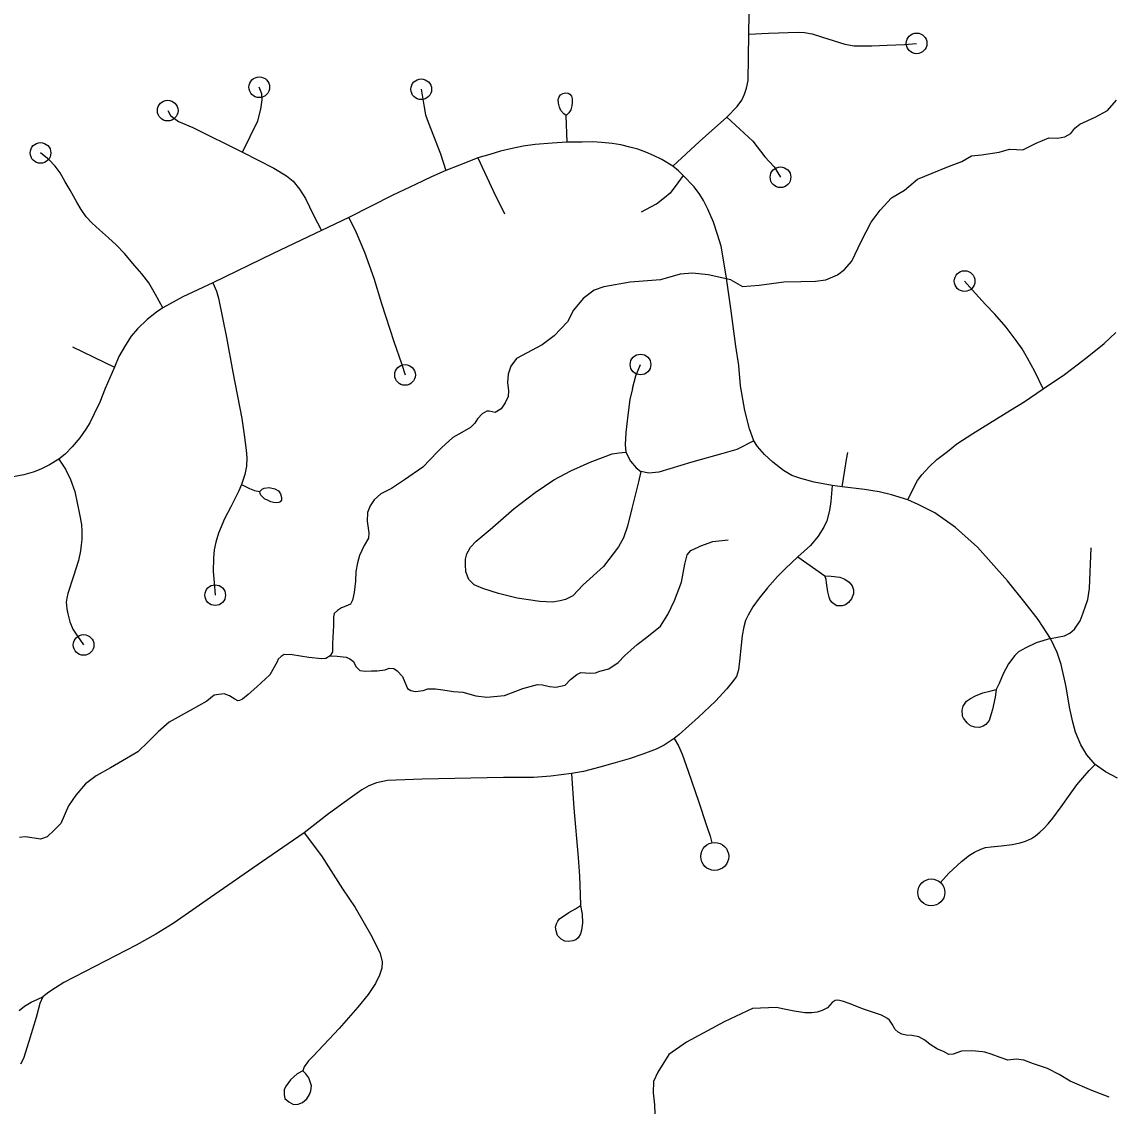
# Model space of a CAD drawing. Extents: x 653372 to 905732, y 627442 to 787275.
# Drawn here: x 656794 to 659430, y 781895 to 784519 of the extents above; entities that cross this region are included whole.
import ezdxf

# ---------------------------------------------------------------- set-up
doc = ezdxf.new("R2010")
doc.units = 0
for name, color, linetype in [('33', 7, 'Continuous'), ('34', 7, 'Continuous'), ('35', 7, 'Continuous')]:
    doc.layers.add(name, color=color, linetype=linetype)

msp = doc.modelspace()

# ---------------------------------------------------------------- linework, layer by layer
at = {"layer": '33'}
for points in [[(658369, 784170.2), (658433.5, 784229.3), (658499.8, 784288.8), (658524.7, 784314.5), (658535.9, 784329.9), (658543, 784344.6), (658547.5, 784358.5), (658551.4, 784377.5), (658553, 784489), (658554.7, 784588.9)], [(658553, 784489), (658600.8, 784491.8), (658672.7, 784494.2), (658687.9, 784493.4), (658706.5, 784490.1), (658731.7, 784482.5), (658785.5, 784465.6), (658807.9, 784461.5), (658827.2, 784461), (658851, 784460.8), (658887.7, 784463.1), (658930.2, 784464.7), (658959.1, 784467.2)], [(657760.6, 784356), (657767, 784318), (657771.3, 784293.9), (657777.4, 784276.1), (657807.5, 784199.9), (657819.9, 784159.2)], [(658111.2, 784292.6), (658106, 784296.4), (658098.6, 784304.6), (658094.9, 784312.4), (658092.5, 784322.4), (658092.1, 784331.4), (658094, 784337.7), (658097.4, 784342.6), (658103.2, 784346), (658109.9, 784347.8), (658115.8, 784346.7), (658120.1, 784343.9), (658123.9, 784339.1), (658125.4, 784332.7), (658126.1, 784323.4), (658124.6, 784316.1), (658122.6, 784306.2), (658118.1, 784298.7), (658111.2, 784292.6)], [(657147.2, 784304.4), (657154.2, 784292.3), (657173.6, 784278), (657207.9, 784263.9), (657328.5, 784204.2), (657403.7, 784165.5), (657434.4, 784146.9), (657451, 784133.4), (657466.3, 784114.1), (657481, 784092.1), (657500.2, 784051.8), (657519, 784014.3)], [(658113.9, 784228), (658111.2, 784292.6)], [(659178.8, 783166.6), (659106.1, 783248.3), (659053.4, 783295.4), (659002.9, 783331.3), (658963.1, 783351.4), (658938, 783362.8), (658898, 783375.1), (658868.7, 783381.7), (658832.8, 783388), (658779.2, 783394.3), (658755.1, 783397), (658711.3, 783405.4), (658678.9, 783414.1), (658657.6, 783421.6), (658637.4, 783433.4), (658611.3, 783453.9), (658591.3, 783472.6), (658573.8, 783492), (658565.6, 783505.1), (658554.5, 783534.7), (658543.8, 783578.8), (658532.7, 783638.5), (658529, 783687.6), (658521.8, 783734.2), (658509.3, 783825.9), (658499.4, 783899.2), (658491.5, 783948.5), (658486.3, 783976.1), (658477.7, 784004.7), (658467.9, 784034.9), (658453.8, 784066.3), (658443.2, 784087.2), (658434.6, 784101.2), (658420.6, 784120.1), (658394.5, 784147.7), (658383.1, 784159.1), (658369, 784170.2), (658343.1, 784186), (658322.8, 784195.7), (658304.3, 784203.5), (658284.9, 784211), (658265.1, 784216.3), (658243.8, 784221.3), (658222.9, 784224.9), (658197.3, 784227.4), (658175, 784228.5), (658150.1, 784228.4), (658113.9, 784228), (658077.4, 784225.4), (658036.5, 784222.3), (658007.6, 784218), (657980.8, 784212.4), (657952.2, 784206.4), (657926.9, 784198.5), (657897.5, 784189.9), (657888.3, 784186.4), (657853.5, 784172.8), (657819.9, 784159.2), (657785.6, 784143.9), (657746.4, 784125.7), (657692, 784099.9), (657585.5, 784045.9)], [(657135.6, 783827.4), (657118.1, 783859.5), (657101.5, 783887.4), (657084.6, 783909.3), (657067.7, 783928.6), (657042.5, 783958.9), (657022.6, 783980), (657004.3, 783996.8), (656982.2, 784015.8), (656964.3, 784031.8), (656950, 784047.6), (656937.7, 784065.4), (656927.1, 784083.3), (656911.3, 784111.6), (656899.5, 784132.4), (656886.9, 784153.6), (656875.4, 784169.8), (656860.1, 784185.6), (656839.6, 784202)], [(657897.5, 784189.9), (657935.1, 784109), (657961.8, 784054.6)], [(658394.5, 784147.7), (658381.7, 784129.5), (658362.6, 784104.8), (658349, 784093.2), (658329.6, 784078.1), (658327.2, 784076.9), (658292.7, 784059)], [(657585.5, 784045.9), (657519, 784014.3), (657402.2, 783958.3), (657256.7, 783887.9), (657183.7, 783854.2), (657135.6, 783827.4), (657119.8, 783816.5), (657097.8, 783799), (657074, 783776.6), (657058.6, 783758.9), (657044.8, 783737), (657029.1, 783709.4), (657018.4, 783683.9), (656996.2, 783632.2), (656982.9, 783599.1), (656969.2, 783571.1), (656958.7, 783549.1), (656949.1, 783533.7), (656934.4, 783512.5), (656916, 783490.8), (656899.4, 783473.1), (656883.8, 783461.2), (656861.1, 783447), (656840.1, 783436.5), (656821.8, 783429.6), (656798.9, 783422.9), (656773.6, 783418.2)], [(657585.5, 784045.9), (657603.4, 784009.3), (657623.2, 783962.2), (657646, 783899.4), (657664.9, 783837.6), (657694.2, 783746), (657713.3, 783692.2), (657721.4, 783664.8)], [(657256.7, 783887.9), (657265, 783867.4), (657269.9, 783850.5), (657289.3, 783755.6), (657305, 783671.7), (657326.3, 783559.4), (657332.6, 783520.2), (657337.4, 783482.5), (657338.8, 783464.2), (657337.7, 783444.5), (657333.6, 783423.9), (657326, 783399.6), (657319.6, 783384.8), (657299.7, 783345.9), (657285, 783316.5), (657270.1, 783282.4), (657263.5, 783259.9), (657260, 783241.7), (657257.9, 783221.5), (657257, 783189.5), (657259.6, 783162.7), (657262.2, 783132)], [(659265.5, 783631.4), (659244.8, 783672.8), (659227.3, 783705.6), (659214.7, 783728.3), (659200.3, 783748.1), (659175.4, 783780.2), (659148.5, 783811.9), (659125.5, 783835), (659101.9, 783861.9), (659075.3, 783891.9)], [(658938, 783362.8), (658949.9, 783387.8), (658960.9, 783409.4), (658972.1, 783423.2), (658989.8, 783442.4), (659008, 783460.4), (659033.5, 783479.8), (659056.8, 783498.4), (659094.9, 783523.1), (659135.2, 783548.5), (659186.4, 783579.9), (659219.6, 783599.9), (659265.5, 783631.4), (659317, 783665.7), (659350.4, 783691.8), (659375.9, 783711.2), (659412.7, 783741.3), (659441, 783767.9)], [(658271.4, 783632.3), (658265.6, 783605.4), (658260.2, 783567.8), (658255.3, 783525.2), (658253.7, 783496), (658255.5, 783477.7), (658266.8, 783456.4), (658280.6, 783440.3), (658291.7, 783431.3)], [(658565.6, 783505.1), (658524.2, 783484.2), (658490.4, 783474.6), (658415.7, 783454), (658335.1, 783430), (658311.4, 783427.2), (658291.7, 783431.3)], [(658291.7, 783431.3), (658285.9, 783405.9), (658270.5, 783341.5), (658259.9, 783299.1), (658249.8, 783270.9), (658237.8, 783249.1), (658201.4, 783201), (658152.6, 783156.9), (658127.5, 783130.6), (658109.4, 783121.2), (658096.5, 783118.7), (658078.6, 783115), (658047.3, 783116.6), (657992.7, 783124.7), (657947.4, 783136), (657910, 783147.8), (657888.9, 783157), (657875.8, 783170.2), (657868.5, 783188.3), (657867.6, 783206.1), (657868, 783218.9), (657871.2, 783232.4), (657880.2, 783247.8), (657893.5, 783262.4), (657927.1, 783290.6), (657985.7, 783341.6), (658036, 783380.7), (658081.8, 783410.7), (658122.7, 783432.5), (658169.7, 783453.9), (658222.7, 783473.6), (658239.8, 783476.4), (658255.5, 783477.7)], [(656883.8, 783461.2), (656899.9, 783436.5), (656912.1, 783411.7), (656922.3, 783382.7), (656934, 783328), (656938.4, 783303.1), (656939.4, 783286.9), (656939.2, 783266.9), (656938, 783253.5), (656936.1, 783239.4), (656931.4, 783215.5), (656919.6, 783177.6), (656905.8, 783136.3), (656903.5, 783124.9), (656902, 783115.1), (656903.1, 783098.9), (656905.9, 783086.7), (656910.4, 783067.6), (656917.8, 783050.1), (656928.7, 783032.8), (656943.8, 783011.5)], [(658755.1, 783397), (658751.3, 783358.3), (658748.5, 783336.8), (658742.3, 783312.1), (658734.3, 783296.2), (658720.7, 783274.4), (658702.2, 783252.3), (658672.1, 783224.9), (658641.7, 783196.9), (658622.8, 783176.9), (658598.7, 783150.1), (658578, 783124.8), (658562.8, 783103.7), (658551.4, 783084), (658545.1, 783070.7), (658541.4, 783055.5), (658537, 783034.6), (658534.7, 783011.4), (658530.8, 782972.1), (658528.5, 782951.1), (658523.2, 782935.6), (658512.5, 782921.4), (658499.6, 782905), (658472.8, 782875.6), (658431.2, 782836.9), (658384.7, 782795.2), (658372.8, 782785.5), (658348.3, 782769.2), (658329.2, 782759.6), (658296.9, 782747), (658263.7, 782736.1), (658229.9, 782726.4), (658192.9, 782715.6), (658153.2, 782705.2), (658123.9, 782700.7), (658074, 782694.1), (658032.4, 782691), (657960, 782690.5), (657762.6, 782686.7), (657678.8, 782683.3), (657652.2, 782678.2), (657633.7, 782670.6), (657616.6, 782660.9), (657589, 782640.6), (657536.6, 782602.8), (657477.7, 782557.3), (657374.1, 782485.9), (657251.2, 782400.5), (657189.9, 782357.5), (657160.7, 782337.9), (657118.9, 782311.6), (657070.6, 782285), (656896.2, 782194.5), (656875.5, 782181.9), (656860, 782171.6), (656845.2, 782160)], [(657326, 783399.6), (657344.9, 783390.2), (657357.1, 783385.4), (657370.4, 783382.5)], [(657370.4, 783382.5), (657376, 783388.8), (657380.5, 783391.1), (657392.9, 783392.2), (657406.8, 783389.3), (657415.1, 783384.2), (657420.1, 783377.1), (657422.8, 783368.6), (657422.6, 783362.2), (657419, 783357.9), (657416, 783356.5), (657411.5, 783355.6), (657403.6, 783356.3), (657396.8, 783357.5), (657390.5, 783361.2), (657381.8, 783365.1), (657372.2, 783374.3), (657370.7, 783378.1), (657370.4, 783382.5)], [(658672.1, 783224.9), (658737.4, 783178.7)], [(658737.4, 783178.7), (658752.6, 783178.3), (658773.2, 783175.5), (658785.5, 783170.9), (658796, 783163.8), (658803.6, 783154.3), (658806.5, 783145.3), (658806.2, 783135), (658801.9, 783123.3), (658794.5, 783114.3), (658787.2, 783108.4), (658779.3, 783106.2), (658773.3, 783106), (658766.5, 783106.6), (658759.5, 783110.3), (658754.6, 783114.4), (658749.8, 783120.3), (658747.2, 783127.5), (658744.7, 783140.4), (658741.1, 783161.9), (658739.9, 783170.1), (658737.4, 783178.7)], [(659445.1, 782689.4), (659416, 782704.7), (659391.3, 782722), (659371.1, 782745.7), (659356.6, 782770), (659343.9, 782800.7), (659337.4, 782824.7), (659329.1, 782860.9), (659321.2, 782910.5), (659309.1, 782964.3), (659299.2, 782993.5), (659283, 783027.3), (659274.4, 783041), (659253.2, 783073.5), (659222, 783113.4), (659178.8, 783166.6)], [(658372.8, 782785.5), (658383.3, 782767.2), (658391.7, 782747.5), (658406.8, 782706.4), (658431.5, 782633.3), (658450.4, 782574.7), (658459.6, 782549.1), (658464, 782532.9)], [(659016.8, 782436.6), (659037.4, 782459.4), (659067.4, 782488), (659087.3, 782503.1), (659099.1, 782510.3), (659114.7, 782517.7), (659125.8, 782521.1), (659139.7, 782523.2), (659163.3, 782525.3), (659190.5, 782528.6), (659209.4, 782532.4), (659222.8, 782537), (659237.4, 782543.5), (659247, 782550.1), (659257.3, 782558.6), (659267, 782567.1), (659277.3, 782578.4), (659289, 782592.4), (659308.7, 782620.2), (659330.3, 782650.9), (659347, 782673.3), (659361, 782690.1), (659376.6, 782707.6), (659391.3, 782722)], [(657477.7, 782557.3), (657519.7, 782501), (657570.3, 782421.2), (657600.7, 782376), (657641.1, 782305.9), (657661.5, 782264.8), (657666.3, 782244.7), (657665.3, 782229.6), (657659.9, 782212.5), (657649.6, 782192.3), (657632.6, 782165.8), (657607.4, 782135.2), (657562.1, 782083.7), (657499.6, 782016.4), (657488, 782005.7), (657477.8, 781990.9), (657473.8, 781981.3)], [(656787.6, 782127.1), (656800.9, 782137.6), (656817.2, 782146.9), (656833.2, 782154.4), (656845.2, 782160)], [(656845.2, 782160), (656838.3, 782144.2), (656828.7, 782110.1), (656811.2, 782051.8), (656798.8, 782010.9), (656791.2, 781997.4)], [(657473.8, 781981.3), (657460.6, 781973.6), (657444.5, 781959), (657433.8, 781944.7), (657429.2, 781935.7), (657428.8, 781922.7), (657430.7, 781914), (657440.7, 781906.2), (657451.9, 781899.9), (657463.2, 781900.1), (657473.6, 781904.6), (657484.1, 781913), (657490.4, 781923.6), (657493.3, 781932.7), (657494.8, 781944.5), (657488.4, 781964.1), (657481.6, 781974), (657473.8, 781981.3)]]:
    msp.add_lwpolyline(points, dxfattribs=at)
for centre, radius in [((658959.1, 784467.2), 25), ((657760.6, 784356), 25), ((657147.2, 784304.4), 25), ((656839.6, 784202), 25), ((659075.3, 783891.9), 25), ((657721.4, 783664.8), 25), ((657262.2, 783132), 25), ((656943.8, 783011.5), 25), ((658470.8, 782499.8), 33.8), ((658994.6, 782412.7), 32.6)]:
    msp.add_circle(centre, radius, dxfattribs=at)
at = {"layer": '34'}
for points in [[(657328.5, 784204.2), (657365, 784279.9), (657372.8, 784307.6), (657375.8, 784330.2), (657375.3, 784345.2), (657368.8, 784361)], [(658499.8, 784288.8), (658562.6, 784230.4), (658592, 784192.9), (658614.6, 784168.3), (658629.8, 784143.2)], [(656916.8, 783732.5), (657018.4, 783683.9)], [(658271.4, 783632.3), (658279.6, 783662.7), (658291.1, 783690.1)], [(658779.2, 783394.3), (658785.1, 783434.7), (658789.2, 783459.9), (658793, 783477.1)], [(659283, 783027.3), (659316.5, 783034), (659329.9, 783040.4), (659341.2, 783050.1), (659354.9, 783069.7), (659362.4, 783089.5), (659373.3, 783121.7), (659377.3, 783148.5), (659381.8, 783246.7)], [(659283, 783027.3), (659248.1, 783016.4), (659223.3, 783004.6), (659205.5, 782995.1), (659196.4, 782986), (659181.4, 782965.7), (659168.7, 782941.6), (659158.6, 782918.1), (659151.3, 782903.9)], [(659151.3, 782903.9), (659148.8, 782885.1), (659142.9, 782855.2), (659134.6, 782828.4), (659126.8, 782819.2), (659120.4, 782815), (659111.5, 782811.5), (659100.2, 782812.5), (659089.7, 782816), (659081.1, 782823.1), (659072.6, 782834.1), (659070, 782839.5), (659069.1, 782853.9), (659071.6, 782863.6), (659080.1, 782875.3), (659089.8, 782881.9), (659101.2, 782888.4), (659119.6, 782895.4), (659139.2, 782900.5), (659151.3, 782903.9)], [(658123.9, 782700.7), (658130.1, 782616.7), (658140.7, 782497.1), (658143.6, 782452.2), (658145.4, 782407.8), (658146.2, 782380.9)], [(658146.2, 782380.9), (658150.3, 782360.2), (658150.8, 782338.6), (658148.7, 782321.8), (658145.8, 782312.9), (658140.7, 782303), (658134.8, 782297.9), (658127.3, 782295.5), (658117.2, 782293.7), (658108.3, 782295), (658099, 782300), (658090.2, 782308.2), (658086.9, 782319.7), (658085.7, 782328.5), (658087.6, 782336.9), (658091.3, 782343.5), (658095.2, 782349.2), (658117.7, 782363.9), (658133.9, 782373.4), (658146.2, 782380.9)]]:
    msp.add_lwpolyline(points, dxfattribs=at)
for centre in [(657368.8, 784361), (658629.8, 784143.2), (658291.1, 783690.1)]:
    msp.add_circle(centre, 25, dxfattribs=at)
at = {"layer": '35'}
for points in [[(658509.3, 783894.7), (658538, 783879.2), (658578.1, 783881.9), (658637.8, 783889.9), (658678.8, 783890.6), (658714.8, 783891.4), (658739.3, 783894.6), (658768, 783907.4), (658784.9, 783919.6), (658802.1, 783940.5), (658825, 783987.6), (658848.8, 784034.7), (658871.1, 784063.2), (658898.3, 784093.6), (658930.1, 784112.2), (658961.1, 784138.6), (658996.6, 784153.1), (659036.1, 784169.5), (659068.6, 784181.2), (659092.1, 784195), (659116.5, 784197.2), (659158.6, 784203.7), (659184.2, 784210.8), (659200.7, 784210.3), (659216.3, 784209.8), (659248, 784225.4), (659278.6, 784238.2), (659300, 784237.5), (659317.6, 784240.9), (659332.5, 784249.2), (659341.7, 784261.6), (659353.7, 784272), (659391.2, 784288.4), (659421, 784305.1), (659442.9, 784329.4)], [(658509.3, 783894.7), (658454.5, 783907.3), (658417.1, 783911.2), (658386.7, 783908.6), (658339.2, 783895.2), (658266, 783889), (658202.2, 783877.8), (658179.2, 783870.1), (658152.2, 783849.8), (658128.7, 783821.3), (658114.7, 783793), (658082.5, 783759.2), (658053.6, 783737.9), (657991.3, 783704.6), (657977.6, 783686), (657971.1, 783667.1), (657969, 783646.8), (657972, 783626.3), (657971.2, 783612.9), (657963.6, 783597.7), (657954.3, 783582.5), (657939.3, 783574.3), (657925, 783577.1), (657919, 783577.3), (657908.1, 783570.4), (657896.9, 783558.8), (657890.6, 783548.2), (657879.5, 783537.8), (657858.8, 783525.2), (657836.9, 783513.9), (657809.8, 783488.4), (657800, 783478.8), (657764.7, 783442.1), (657720.1, 783411.1), (657689, 783390.5), (657662.8, 783377.5), (657646.8, 783362.4), (657636.8, 783347.8), (657630.9, 783332.4), (657629.7, 783310.8), (657633.6, 783282.6), (657632.7, 783270), (657622.5, 783251.8), (657611.6, 783227.6), (657606.3, 783210.4), (657602.1, 783189), (657602, 783165.7), (657598.2, 783138.8), (657594.3, 783120.1), (657589.8, 783110), (657578.3, 783105), (657567.4, 783101.7), (657558.2, 783094.8), (657549.6, 783087.9), (657548.2, 783079.5), (657548.7, 783058.6), (657545.6, 783015), (657546.2, 782995.2), (657540, 782985.2), (657530.2, 782978.9), (657520, 782978), (657489, 782981.3), (657448.4, 782987.3), (657428.7, 782988.5), (657422, 782983.9), (657414.6, 782977), (657412, 782971.1), (657394.3, 782939.3), (657362.9, 782910.3), (657342, 782891.7), (657327.9, 782880.2), (657321.2, 782877.4), (657317, 782876.3), (657309.3, 782880.1), (657297, 782888.3), (657284, 782892.9), (657271.3, 782892), (657259.8, 782890), (657241.6, 782875.6)], [(657540, 782985.2), (657557.3, 782984.7), (657579.4, 782982.2), (657587.6, 782977.8), (657597, 782971.5), (657602.6, 782959.4), (657612.5, 782949.5), (657626.8, 782947.8), (657640, 782948.6), (657653.8, 782948.8), (657673, 782951.3), (657683.3, 782955.1), (657694.1, 782954.2), (657702.3, 782948.6), (657715, 782935.6), (657720.6, 782921.7), (657727.3, 782906.5), (657735.6, 782901.5), (657746.9, 782899.3), (657765.5, 782901.2), (657777, 782905.6), (657794.9, 782905.1), (657812.8, 782902.7), (657839.1, 782899), (657861.4, 782897.7), (657892.8, 782888.4), (657919.7, 782885.2), (657962.3, 782889.3), (658006.5, 782905.9), (658042.1, 782915.6), (658054.1, 782915.3), (658070.7, 782911.2), (658086.2, 782909.5), (658108.5, 782914.2), (658122.1, 782928.2), (658136.8, 782940.3), (658146.5, 782944.8), (658157.9, 782943.9), (658166.8, 782943), (658182.4, 782943.7), (658192.7, 782948.2), (658214.4, 782953.6), (658237.1, 782969), (658253.1, 782985.9), (658267.9, 782999.3), (658283, 783012.6), (658306.2, 783030.4), (658339.4, 783057), (658357.6, 783085.2), (658373.6, 783119.4), (658390.5, 783163.8), (658398.3, 783206.7), (658403.8, 783229.3), (658413.1, 783240.4), (658430.7, 783248.2), (658437.4, 783251.6), (658466.4, 783261.8), (658503.1, 783265.5)], [(657241.6, 782875.6), (657201.4, 782852.7), (657150.5, 782825.1), (657124.2, 782801.4), (657100.3, 782777.2), (657075.1, 782752.9), (657047.3, 782737.1), (657008.5, 782714.4), (656974.6, 782695.2), (656948.4, 782675.7), (656925, 782648.5), (656906.9, 782622.2), (656889, 782579.9), (656873, 782563.1), (656855.9, 782547.5), (656839.6, 782541.5), (656829.8, 782543.2), (656802.3, 782547.3), (656788.6, 782546)], [(659424.8, 781917.4), (659382.7, 781933.7), (659330.4, 781956.1), (659304.4, 781971.9), (659275.8, 781986.8), (659241.9, 781997.7), (659218.3, 782006.7), (659199.7, 782009.3), (659179.9, 782007.3), (659160.9, 782013.1), (659139.8, 782021.5), (659124.4, 782026.1), (659118.2, 782027.3), (659093.1, 782029.1), (659068.1, 782028.3), (659047.2, 782021.2), (659036.7, 782020.4), (659024, 782027.6), (659009.6, 782033.7), (658992.3, 782044.6), (658979.1, 782055.4), (658964.3, 782063.6), (658947.3, 782066.7), (658933.8, 782067.2), (658923, 782069.6), (658914.8, 782074.5), (658907.2, 782081.5), (658899.8, 782094.1), (658893.4, 782103.7), (658888.8, 782108), (658874, 782115.7), (658852.4, 782123.1), (658832.9, 782129.4), (658816, 782135.6), (658798.7, 782143.4), (658780.2, 782149.7), (658768.9, 782152.1), (658762.1, 782151.2), (658755.2, 782146.3), (658743.4, 782133.6), (658730.8, 782126.7), (658718.2, 782123), (658705.7, 782121.3), (658688.6, 782121.8), (658663.2, 782125.6), (658639, 782130.5), (658620.4, 782134.7), (658561.7, 782131.7), (658493.2, 782099.5), (658402.5, 782050.3)], [(658402.5, 782050.3), (658360, 782020.4), (658332.8, 781977.6), (658322.8, 781955.1), (658322, 781928.1), (658325.2, 781898.9), (658325.6, 781877.1)]]:
    msp.add_lwpolyline(points, dxfattribs=at)

doc.saveas('drawing.dxf')
